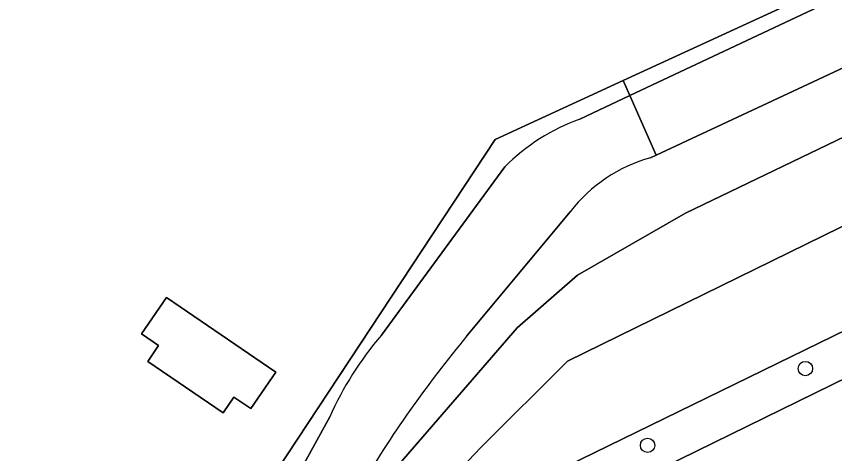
# Model space of a CAD drawing. Extents: x 157320 to 158835, y 386650 to 388491.
# Drawn here: x 158665.7 to 158721.3, y 387192.6 to 387222.4 of the extents above; entities that cross this region are included whole.
import ezdxf

# ---------------------------------------------------------------- set-up
doc = ezdxf.new("R2010")
doc.units = 0
for name, color, linetype in [('IMGEO_Boom', 7, 'Continuous'), ('IMGEO_Erf', 7, 'Continuous'), ('IMGEO_Gemengd_bos', 7, 'Continuous'), ('IMGEO_Grasland_overig', 7, 'Continuous'), ('IMGEO_Groenvoorziening', 7, 'Continuous'), ('IMGEO_Hek', 7, 'Continuous'), ('IMGEO_Pand', 7, 'Continuous'), ('IMGEO_Rijbaan_lokaal_open', 7, 'Continuous')]:
    doc.layers.add(name, color=color, linetype=linetype)

msp = doc.modelspace()

# ---------------------------------------------------------------- linework, layer by layer
at = {"layer": 'IMGEO_Boom'}
for centre in [(158719.286, 387198.42), (158708.559, 387193.195)]:
    msp.add_circle(centre, 0.489, dxfattribs=at)
at = {"layer": 'IMGEO_Erf'}
msp.add_lwpolyline([(158655.069, 387148.572), (158698.202, 387214.021), (158706.909, 387218.037), (158732.587, 387229.88), (158713.54, 387260.92), (158686.224, 387305.202)], dxfattribs=at)
msp.add_lwpolyline([(158683.301, 387198.172), (158681.608, 387195.695), (158680.452, 387196.485), (158679.719, 387195.411), (158674.592, 387198.913), (158675.326, 387199.987), (158674.17, 387200.776), (158675.862, 387203.254)], close=True, dxfattribs=at)
at = {"layer": 'IMGEO_Gemengd_bos'}
for points in [[(158733.448, 387229.183), (158729.549, 387227.088), (158725.54, 387225.214), (158724.306, 387225.152), (158722.43, 387224.126), (158707.363, 387217.006), (158709.15, 387212.947), (158734.985, 387225.061)], [(158734.985, 387225.061), (158709.15, 387212.947), (158708.761, 387212.765)], [(158738.185, 387220.346), (158731.67, 387218.878), (158711.144, 387209.006), (158703.801, 387204.771), (158699.698, 387201.203), (158690.229, 387190.246), (158687.333, 387186.131), (158686.222, 387183.921), (158684.904, 387181.828)], [(158684.904, 387181.828), (158686.222, 387183.921), (158687.333, 387186.131), (158690.229, 387190.246), (158699.698, 387201.203), (158703.801, 387204.771), (158711.144, 387209.006), (158731.67, 387218.878), (158738.185, 387220.346)], [(158708.761, 387212.765), (158709.15, 387212.947), (158707.363, 387217.006), (158703.954, 387215.395)], [(158691.544, 387187.069), (158697.253, 387193.069), (158703.116, 387198.919), (158729.787, 387212.013), (158738.912, 387216.337)], [(158698.855, 387212.153), (158690.467, 387200.691)], [(158696.282, 387200.641), (158703.31, 387209.099)], [(158703.31, 387209.099), (158696.282, 387200.641)], [(158686.956, 387195.129), (158683.095, 387188.076), (158647.832, 387134.734)]]:
    msp.add_lwpolyline(points, dxfattribs=at)
for centre, radius, start, end in [((158708.543, 387202.547), 13.643, 109.6543, 135.243), ((158711.483, 387202.832), 10.299, 105.3249, 142.5197), ((158711.483, 387202.832), 10.299, 105.3249, 142.5197), ((158708.178, 387185.622), 23.254, 139.6075, 155.8684), ((158758.701, 387148.94), 81.05, 140.36575, 149.39036), ((158758.701, 387148.94), 81.05, 140.36575, 149.39036)]:
    msp.add_arc(centre, radius, start, end, dxfattribs=at)
at = {"layer": 'IMGEO_Grasland_overig'}
for points in [[(158733.608, 387231.871), (158722.522, 387250), (158701.342, 387284.636), (158675.046, 387327.081), (158673.673, 387326.237), (158686.224, 387305.202), (158713.54, 387260.92), (158732.587, 387229.88), (158706.909, 387218.037), (158707.363, 387217.006), (158722.43, 387224.126), (158724.306, 387225.152), (158725.54, 387225.214), (158729.549, 387227.088), (158733.448, 387229.183)], [(158688.726, 387184.774), (158738.346, 387209.014), (158739.86, 387209.644), (158745.79, 387199.984), (158749.711, 387193.05), (158756.003, 387182.917), (158756.725, 387183.379), (158759.903, 387185.584), (158776.261, 387197.954), (158791.166, 387208.965), (158792.768, 387210.07), (158796.562, 387212.732), (158800.506, 387215.433), (158800.221, 387218.712), (158788.567, 387237.071), (158770.723, 387266.089)], [(158738.912, 387216.337), (158729.787, 387212.013), (158703.116, 387198.919), (158697.253, 387193.069), (158691.544, 387187.069)]]:
    msp.add_lwpolyline(points, dxfattribs=at)
at = {"layer": 'IMGEO_Groenvoorziening'}
for points in [[(158703.954, 387215.395), (158707.363, 387217.006), (158706.909, 387218.037), (158698.202, 387214.021), (158655.069, 387148.572), (158643.338, 387131.579), (158641.736, 387129.258), (158649.048, 387127.915), (158650.365, 387127.823)], [(158690.467, 387200.691), (158698.855, 387212.153)], [(158738.346, 387209.014), (158688.726, 387184.774), (158701.788, 387158.35), (158702.658, 387156.59), (158704.696, 387157.567), (158702.033, 387163.302), (158700.348, 387166.932), (158692.376, 387183.237), (158736.006, 387204.648)], [(158647.832, 387134.734), (158683.095, 387188.076), (158686.956, 387195.129)]]:
    msp.add_lwpolyline(points, dxfattribs=at)
for centre, radius, start, end in [((158708.543, 387202.547), 13.643, 109.6543, 135.243), ((158708.178, 387185.622), 23.254, 139.6075, 155.8684)]:
    msp.add_arc(centre, radius, start, end, dxfattribs=at)
at = {"layer": 'IMGEO_Hek'}
for points in [[(158706.909, 387218.037), (158698.202, 387214.021), (158655.069, 387148.572), (158643.338, 387131.579)], [(158706.909, 387218.037), (158707.363, 387217.006)], [(158707.363, 387217.006), (158709.15, 387212.947)], [(158738.346, 387209.014), (158688.726, 387184.774)]]:
    msp.add_lwpolyline(points, dxfattribs=at)
at = {"layer": 'IMGEO_Pand'}
msp.add_lwpolyline([(158683.301, 387198.172), (158675.862, 387203.254), (158674.17, 387200.776), (158675.326, 387199.987), (158674.592, 387198.913), (158679.719, 387195.411), (158680.452, 387196.485), (158681.608, 387195.695)], close=True, dxfattribs=at)
at = {"layer": 'IMGEO_Rijbaan_lokaal_open'}
msp.add_lwpolyline([(158731.009, 387178.468), (158735.547, 387180.658), (158736.5, 387181.118), (158745.499, 387185.46), (158736.006, 387204.648), (158692.376, 387183.237), (158700.348, 387166.932), (158702.033, 387163.302), (158702.105, 387163.337), (158702.811, 387163.682), (158707.298, 387166.157), (158708.368, 387167.05), (158708.759, 387167.412)], dxfattribs=at)

doc.saveas('drawing.dxf')
